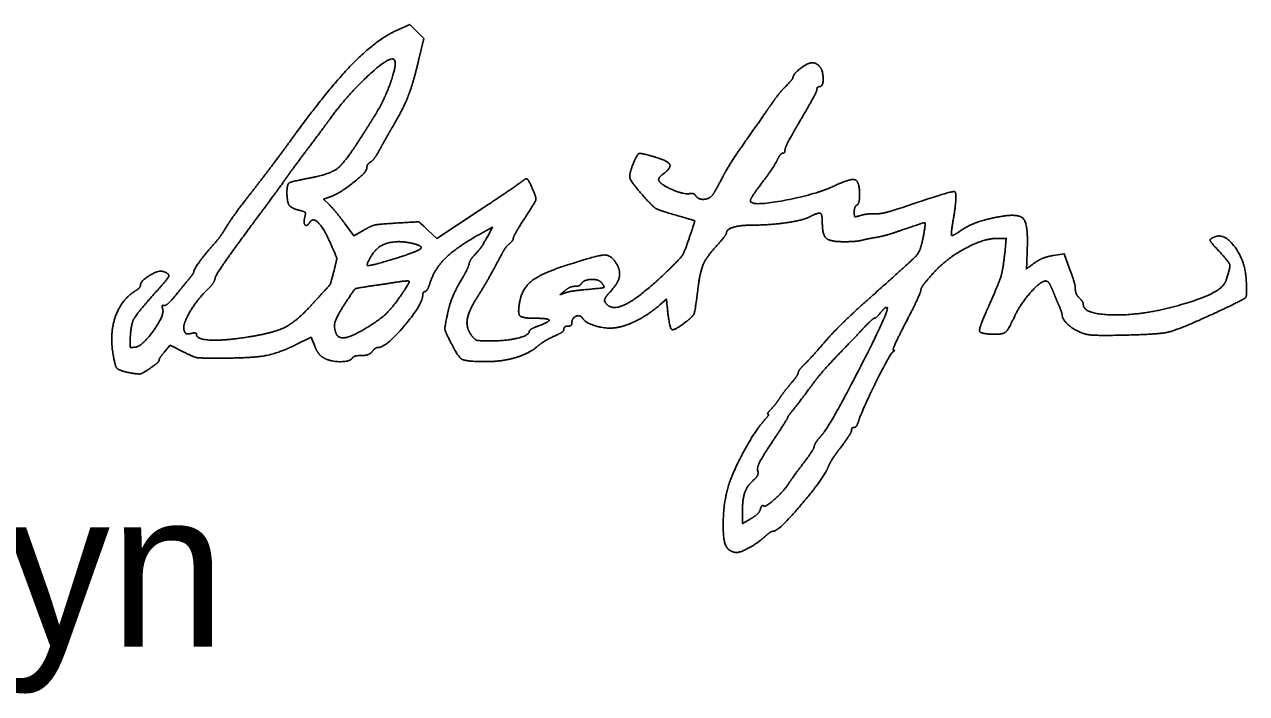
# Model space of a CAD drawing. Extents: x 0 to 40.8, y 0 to 22.
# Drawn here: x 39.097 to 40.198, y 9.315 to 9.918 of the extents above; entities that cross this region are included whole.
import ezdxf

# ---------------------------------------------------------------- set-up
doc = ezdxf.new("R2010")
doc.units = 0
doc.layers.add('Default', color=7, linetype='Continuous')
doc.layers.add('SH_Text', color=7, linetype='Continuous')

msp = doc.modelspace()

# ---------------------------------------------------------------- linework, layer by layer
at = {"layer": 'Default'}
for points in [[(39.4317, 9.9123), (39.4443, 9.9181), (39.4507, 9.9117), (39.457, 9.9054), (39.4526, 9.8867)], [(39.3717, 9.7623), (39.3667, 9.7607), (39.3719, 9.7555)], [(39.4607, 9.7326), (39.4689, 9.725), (39.5051, 9.7491)], [(39.3856, 9.7389), (39.3941, 9.7274), (39.4029, 9.7326)], [(39.5146, 9.7273), (39.519, 9.7353), (39.5135, 9.7323)], [(39.9805, 9.7114), (39.9819, 9.7252), (39.9741, 9.7252)], [(40.0243, 9.7098), (40.034, 9.7113), (40.039, 9.6978)], [(39.6764, 9.6636), (39.6757, 9.6705), (39.6698, 9.6653)], [(39.3587, 9.628), (39.3554, 9.6361), (39.3415, 9.6292)], [(39.2401, 9.623), (39.2286, 9.6288), (39.2235, 9.623)], [(39.7441, 9.4775), (39.7441, 9.4681), (39.7516, 9.4725)]]:
    msp.add_lwpolyline(points, dxfattribs=at)
for points in [[(39.3421, 9.8204), (39.3718, 9.861), (39.4136, 9.9039), (39.4317, 9.9123)], [(39.4302, 9.8864), (39.4266, 9.8901), (39.388, 9.8544), (39.3726, 9.8331)], [(39.4119, 9.8344), (39.4213, 9.8493), (39.4333, 9.8833), (39.4302, 9.8864)], [(39.4526, 9.8867), (39.4476, 9.8655), (39.4385, 9.8419), (39.429, 9.826)], [(39.7897, 9.8703), (39.7897, 9.8732), (39.8029, 9.8834), (39.8066, 9.8835)], [(39.8066, 9.8835), (39.8087, 9.8836), (39.8116, 9.8823), (39.8132, 9.8807)], [(39.8132, 9.8807), (39.8167, 9.8772), (39.8171, 9.862), (39.8137, 9.862)], [(39.7831, 9.8622), (39.7867, 9.8659), (39.7897, 9.8695), (39.7897, 9.8703)], [(39.7693, 9.845), (39.7733, 9.8508), (39.7795, 9.8586), (39.7831, 9.8622)], [(39.8113, 9.8595), (39.8113, 9.8581), (39.8048, 9.846), (39.7969, 9.8326)], [(39.8137, 9.862), (39.8124, 9.862), (39.8113, 9.8609), (39.8113, 9.8595)], [(39.4014, 9.8177), (39.4047, 9.8229), (39.4094, 9.8304), (39.4119, 9.8344)], [(39.7477, 9.814), (39.7556, 9.8252), (39.7654, 9.8392), (39.7693, 9.845)], [(39.3726, 9.8331), (39.369, 9.8281), (39.3596, 9.8155), (39.3517, 9.805)], [(39.429, 9.826), (39.4255, 9.8201), (39.4203, 9.8109), (39.4175, 9.8056)], [(39.7969, 9.8326), (39.789, 9.8192), (39.7825, 9.8068), (39.7825, 9.8051)], [(39.3019, 9.7669), (39.3108, 9.7783), (39.3289, 9.8023), (39.3421, 9.8204)], [(39.3516, 9.7791), (39.3722, 9.7828), (39.3862, 9.7937), (39.4014, 9.8177)], [(39.7263, 9.7804), (39.7301, 9.7877), (39.7398, 9.8028), (39.7477, 9.814)], [(39.3517, 9.805), (39.3438, 9.7945), (39.3357, 9.7835), (39.3337, 9.7805)], [(39.4175, 9.8056), (39.4146, 9.8003), (39.4108, 9.7951), (39.409, 9.7941)], [(39.6457, 9.7923), (39.6494, 9.8013), (39.6525, 9.8023), (39.6652, 9.7986)], [(39.7805, 9.802), (39.7794, 9.802), (39.777, 9.799), (39.7753, 9.7954)], [(39.7825, 9.8051), (39.7825, 9.8034), (39.7816, 9.802), (39.7805, 9.802)], [(39.409, 9.7941), (39.4072, 9.793), (39.4057, 9.7906), (39.4057, 9.7887)], [(39.6554, 9.7628), (39.6439, 9.7759), (39.6417, 9.7827), (39.6457, 9.7923)], [(39.6652, 9.7986), (39.6772, 9.795), (39.6801, 9.7888), (39.6724, 9.783)], [(39.7753, 9.7954), (39.7735, 9.7918), (39.7673, 9.7827), (39.7616, 9.7752)], [(39.3337, 9.7805), (39.3317, 9.7776), (39.3164, 9.7566), (39.2996, 9.734)], [(39.4057, 9.7887), (39.4057, 9.7849), (39.3799, 9.7649), (39.3717, 9.7623)], [(39.6724, 9.783), (39.6697, 9.7809), (39.6682, 9.7781), (39.6692, 9.7767)], [(39.7171, 9.7642), (39.7183, 9.7658), (39.7225, 9.7731), (39.7263, 9.7804)], [(39.3337, 9.767), (39.3337, 9.7738), (39.3378, 9.7766), (39.3516, 9.7791)], [(39.5051, 9.7491), (39.525, 9.7623), (39.5426, 9.7743), (39.5442, 9.7756)], [(39.5442, 9.7756), (39.5487, 9.7794), (39.5511, 9.7785), (39.5541, 9.7719)], [(39.5541, 9.7719), (39.5585, 9.7623), (39.5576, 9.7581), (39.5473, 9.7423)], [(39.6692, 9.7767), (39.6718, 9.7729), (39.6917, 9.7647), (39.6964, 9.7655)], [(39.7616, 9.7752), (39.756, 9.7677), (39.7513, 9.7605), (39.7513, 9.7591)], [(39.7513, 9.7591), (39.7513, 9.7538), (39.8109, 9.7648), (39.8289, 9.7734)], [(39.8289, 9.7734), (39.8419, 9.7795), (39.8497, 9.7764), (39.8497, 9.765)], [(39.2804, 9.7376), (39.2834, 9.7424), (39.2931, 9.7556), (39.3019, 9.7669)], [(39.3447, 9.7506), (39.3375, 9.7524), (39.3337, 9.7581), (39.3337, 9.767)], [(39.6789, 9.7477), (39.6682, 9.7508), (39.6632, 9.754), (39.6554, 9.7628)], [(39.6964, 9.7655), (39.6986, 9.7659), (39.7012, 9.7651), (39.702, 9.7637)], [(39.702, 9.7637), (39.7042, 9.7602), (39.7142, 9.7606), (39.7171, 9.7642)], [(39.8497, 9.765), (39.8497, 9.7604), (39.8486, 9.756), (39.8473, 9.7552)], [(39.892, 9.7543), (39.9324, 9.7682), (39.9383, 9.7665), (39.9342, 9.7427)], [(39.3498, 9.7443), (39.3507, 9.7478), (39.3495, 9.7494), (39.3447, 9.7506)], [(39.3719, 9.7555), (39.3747, 9.7527), (39.3809, 9.7452), (39.3856, 9.7389)], [(39.6957, 9.7239), (39.7014, 9.7408), (39.701, 9.7413), (39.6789, 9.7477)], [(39.8161, 9.7399), (39.8161, 9.7472), (39.8124, 9.7487), (39.8047, 9.7446)], [(39.8473, 9.7552), (39.846, 9.7544), (39.8449, 9.7515), (39.8449, 9.7489)], [(39.8449, 9.7489), (39.8449, 9.745), (39.8459, 9.7444), (39.8503, 9.7458)], [(39.8503, 9.7458), (39.8533, 9.7467), (39.8591, 9.7474), (39.8632, 9.7472)], [(39.8632, 9.7472), (39.8674, 9.7471), (39.8804, 9.7503), (39.892, 9.7543)], [(39.2641, 9.7157), (39.2707, 9.723), (39.2749, 9.7287), (39.2804, 9.7376)], [(39.3541, 9.7395), (39.3517, 9.7356), (39.3484, 9.7392), (39.3498, 9.7443)], [(39.3729, 9.7209), (39.3667, 9.7346), (39.357, 9.7443), (39.3541, 9.7395)], [(39.4029, 9.7326), (39.4094, 9.7365), (39.417, 9.7381), (39.4321, 9.739)], [(39.4321, 9.739), (39.4524, 9.7402), (39.4526, 9.7402), (39.4607, 9.7326)], [(39.5473, 9.7423), (39.542, 9.7341), (39.5377, 9.7265), (39.5377, 9.7254)], [(39.754, 9.7372), (39.7425, 9.7372), (39.7297, 9.7334), (39.7297, 9.73)], [(39.8047, 9.7446), (39.7991, 9.7416), (39.7689, 9.7372), (39.754, 9.7372)], [(39.8354, 9.7222), (39.823, 9.7222), (39.8161, 9.7286), (39.8161, 9.7399)], [(39.9073, 9.7277), (39.9094, 9.7392), (39.9077, 9.7396), (39.8867, 9.7323)], [(39.9342, 9.7427), (39.9329, 9.735), (39.9322, 9.7284), (39.9326, 9.7279)], [(39.9402, 9.7318), (39.9474, 9.7369), (39.9657, 9.7432), (39.9793, 9.7453)], [(39.9793, 9.7453), (39.994, 9.7476), (40.0016, 9.7372), (40.0008, 9.716)], [(39.2996, 9.734), (39.2828, 9.7113), (39.269, 9.6912), (39.2689, 9.6892)], [(39.5135, 9.7323), (39.4901, 9.7198), (39.4674, 9.6991), (39.4632, 9.6866)], [(39.5018, 9.7092), (39.5073, 9.7152), (39.5098, 9.7187), (39.5146, 9.7273)], [(39.5377, 9.7254), (39.5377, 9.7243), (39.5361, 9.7221), (39.5342, 9.7204)], [(39.7297, 9.73), (39.7297, 9.7291), (39.7255, 9.7237), (39.7204, 9.718)], [(39.8653, 9.7262), (39.8613, 9.7256), (39.8554, 9.7244), (39.8521, 9.7236)], [(39.8625, 9.6747), (39.898, 9.7062), (39.9049, 9.7144), (39.9073, 9.7277)], [(39.8867, 9.7323), (39.8789, 9.7296), (39.8693, 9.7269), (39.8653, 9.7262)], [(39.9741, 9.7252), (39.9614, 9.7252), (39.9277, 9.7068), (39.9155, 9.6932)], [(39.9326, 9.7279), (39.9331, 9.7275), (39.9365, 9.7292), (39.9402, 9.7318)], [(40.1709, 9.7166), (40.1656, 9.7223), (40.1654, 9.7249), (40.17, 9.7267)], [(40.17, 9.7267), (40.1786, 9.73), (40.197, 9.705), (40.198, 9.6888)], [(39.2497, 9.6952), (39.2497, 9.6968), (39.2589, 9.7098), (39.2641, 9.7157)], [(39.3762, 9.6964), (39.3787, 9.7062), (39.3784, 9.7084), (39.3729, 9.7209)], [(39.4439, 9.7213), (39.4331, 9.7234), (39.4157, 9.7184), (39.4113, 9.7118)], [(39.4333, 9.7077), (39.4525, 9.7137), (39.4565, 9.7188), (39.4439, 9.7213)], [(39.5342, 9.7204), (39.5322, 9.7188), (39.5291, 9.7146), (39.5273, 9.7111)], [(39.6774, 9.6966), (39.6878, 9.7067), (39.692, 9.7128), (39.6957, 9.7239)], [(39.7204, 9.718), (39.7119, 9.7085), (39.7062, 9.6959), (39.7045, 9.6832)], [(39.8521, 9.7236), (39.8488, 9.7228), (39.8413, 9.7222), (39.8354, 9.7222)], [(40.0008, 9.716), (40.0002, 9.6976), (40, 9.6978), (40.0078, 9.7034)], [(40.18, 9.6875), (40.184, 9.6993), (40.1825, 9.7042), (40.1709, 9.7166)], [(39.4113, 9.7118), (39.4043, 9.7011), (39.4089, 9.7002), (39.4333, 9.7077)], [(39.4893, 9.6851), (39.4938, 9.6927), (39.4976, 9.7004), (39.4978, 9.7021)], [(39.4978, 9.7021), (39.4981, 9.7039), (39.4999, 9.7071), (39.5018, 9.7092)], [(39.5273, 9.7111), (39.5191, 9.6957), (39.5114, 9.682), (39.5052, 9.6723)], [(39.5811, 9.6995), (39.6129, 9.71), (39.6263, 9.7105), (39.6314, 9.701)], [(39.9658, 9.6635), (39.9748, 9.6835), (39.9789, 9.6966), (39.9805, 9.7114)], [(40.0078, 9.7034), (40.0115, 9.706), (40.019, 9.7089), (40.0243, 9.7098)], [(39.2017, 9.6832), (39.2018, 9.6869), (39.2185, 9.6969), (39.2223, 9.6954)], [(39.2223, 9.6954), (39.2283, 9.6932), (39.226, 9.6883), (39.2117, 9.6724)], [(39.2473, 9.6909), (39.2486, 9.6925), (39.2497, 9.6944), (39.2497, 9.6952)], [(39.3565, 9.6659), (39.3726, 9.6835), (39.3729, 9.684), (39.3762, 9.6964)], [(39.5435, 9.6684), (39.5456, 9.6797), (39.5618, 9.693), (39.5811, 9.6995)], [(39.6204, 9.6678), (39.6257, 9.6591), (39.6525, 9.6726), (39.6774, 9.6966)], [(39.6314, 9.701), (39.6346, 9.695), (39.6312, 9.6836), (39.6238, 9.6757)], [(39.9155, 9.6932), (39.9097, 9.6868), (39.9049, 9.6802), (39.9049, 9.6786)], [(40.039, 9.6978), (40.0418, 9.6903), (40.0441, 9.6822), (40.0441, 9.6797)], [(39.197, 9.6778), (39.1996, 9.6794), (39.2017, 9.6818), (39.2017, 9.6832)], [(39.2352, 9.676), (39.2405, 9.6826), (39.246, 9.6893), (39.2473, 9.6909)], [(39.2689, 9.6892), (39.2688, 9.6872), (39.2655, 9.6824), (39.2615, 9.6785)], [(39.4141, 9.683), (39.3963, 9.6804), (39.3943, 9.6792), (39.387, 9.668)], [(39.4315, 9.6856), (39.4259, 9.6847), (39.4181, 9.6835), (39.4141, 9.683)], [(39.4365, 9.674), (39.4443, 9.6853), (39.4434, 9.6875), (39.4315, 9.6856)], [(39.4632, 9.6866), (39.4615, 9.6814), (39.4592, 9.6772), (39.4581, 9.6772)], [(39.4784, 9.6572), (39.48, 9.6649), (39.4849, 9.6774), (39.4893, 9.6851)], [(39.5932, 9.682), (39.5909, 9.682), (39.5869, 9.6803), (39.5844, 9.6782)], [(39.5987, 9.6841), (39.598, 9.683), (39.5955, 9.682), (39.5932, 9.682)], [(39.6172, 9.6852), (39.6144, 9.6886), (39.601, 9.6878), (39.5987, 9.6841)], [(39.6013, 9.6789), (39.618, 9.6804), (39.6204, 9.6813), (39.6172, 9.6852)], [(39.7045, 9.6832), (39.7017, 9.6607), (39.7, 9.6552), (39.6943, 9.6508)], [(40.0173, 9.6868), (40.013, 9.6868), (39.9948, 9.6663), (39.99, 9.6561)], [(40.0229, 9.6802), (40.0214, 9.6838), (40.0189, 9.6868), (40.0173, 9.6868)], [(40.0288, 9.666), (40.027, 9.6702), (40.0244, 9.6766), (40.0229, 9.6802)], [(40.1312, 9.6632), (40.1548, 9.6694), (40.1778, 9.6808), (40.18, 9.6875)], [(40.198, 9.6888), (40.199, 9.6735), (40.1963, 9.6703), (40.1729, 9.6593)], [(39.1769, 9.6215), (39.1739, 9.6401), (39.1847, 9.6701), (39.197, 9.6778)], [(39.2117, 9.6724), (39.198, 9.6572), (39.193, 9.6471), (39.1924, 9.6332)], [(39.2229, 9.6647), (39.2243, 9.6643), (39.2298, 9.6694), (39.2352, 9.676)], [(39.2615, 9.6785), (39.2517, 9.6688), (39.2393, 9.6467), (39.2411, 9.642)], [(39.4066, 9.6453), (39.4178, 9.6522), (39.4288, 9.6628), (39.4365, 9.674)], [(39.4561, 9.6742), (39.4559, 9.6657), (39.4228, 9.6268), (39.4157, 9.6268)], [(39.4581, 9.6772), (39.457, 9.6772), (39.4561, 9.6758), (39.4561, 9.6742)], [(39.5052, 9.6723), (39.4973, 9.6596), (39.495, 9.6444), (39.5001, 9.6376)], [(39.5844, 9.6782), (39.5798, 9.6745), (39.5798, 9.6744), (39.5845, 9.6761)], [(39.5845, 9.6761), (39.5871, 9.677), (39.5947, 9.6783), (39.6013, 9.6789)], [(39.6238, 9.6757), (39.6211, 9.6727), (39.6195, 9.6692), (39.6204, 9.6678)], [(39.8184, 9.6319), (39.8256, 9.6403), (39.8455, 9.6596), (39.8625, 9.6747)], [(39.9049, 9.6786), (39.9049, 9.677), (39.899, 9.6642), (39.8917, 9.6501)], [(40.0441, 9.6797), (40.0441, 9.6772), (40.0457, 9.6735), (40.0477, 9.6715)], [(40.0477, 9.6715), (40.0497, 9.6696), (40.0513, 9.6669), (40.0513, 9.6656)], [(39.1973, 9.6272), (39.2036, 9.6282), (39.2237, 9.6566), (39.2217, 9.6618)], [(39.2217, 9.6618), (39.2209, 9.6638), (39.2215, 9.6651), (39.2229, 9.6647)], [(39.3, 9.6365), (39.3227, 9.6402), (39.3424, 9.6504), (39.3565, 9.6659)], [(39.387, 9.668), (39.3788, 9.6554), (39.3756, 9.6455), (39.3779, 9.6397)], [(39.5571, 9.6532), (39.5455, 9.6532), (39.5415, 9.6577), (39.5435, 9.6684)], [(39.6698, 9.6653), (39.6604, 9.6572), (39.6404, 9.6465), (39.6313, 9.6449)], [(39.6943, 9.6508), (39.6826, 9.6415), (39.6782, 9.6447), (39.6764, 9.6636)], [(39.8158, 9.5481), (39.8235, 9.5568), (39.8767, 9.6606), (39.8746, 9.6627)], [(39.8689, 9.6586), (39.8665, 9.6556), (39.8639, 9.6532), (39.8631, 9.6532)], [(39.8746, 9.6627), (39.8739, 9.6634), (39.8713, 9.6616), (39.8689, 9.6586)], [(39.9731, 9.6388), (39.9586, 9.6388), (39.957, 9.6442), (39.9658, 9.6635)], [(40.0322, 9.6564), (40.0321, 9.6576), (40.0306, 9.6619), (40.0288, 9.666)], [(40.0513, 9.6656), (40.0513, 9.657), (40.1019, 9.6555), (40.1312, 9.6632)], [(40.1729, 9.6593), (40.1381, 9.643), (40.1171, 9.6383), (40.0777, 9.6378)], [(39.4804, 9.6332), (39.476, 9.6423), (39.4758, 9.6446), (39.4784, 9.6572)], [(39.5604, 9.6463), (39.5707, 9.65), (39.5691, 9.6532), (39.5571, 9.6532)], [(39.5905, 9.6493), (39.5905, 9.6475), (39.5889, 9.646), (39.5869, 9.646)], [(39.6, 9.6533), (39.598, 9.6566), (39.5905, 9.6535), (39.5905, 9.6493)], [(39.6313, 9.6449), (39.6227, 9.6433), (39.6029, 9.6487), (39.6, 9.6533)], [(39.8631, 9.6532), (39.8624, 9.6532), (39.8584, 9.6497), (39.8543, 9.6454)], [(39.8917, 9.6501), (39.8844, 9.636), (39.8793, 9.6244), (39.8803, 9.6244)], [(39.99, 9.6561), (39.9843, 9.6437), (39.9795, 9.6388), (39.9731, 9.6388)], [(40.0478, 9.6409), (40.0408, 9.6442), (40.0323, 9.6526), (40.0322, 9.6564)], [(39.2411, 9.642), (39.242, 9.6397), (39.2443, 9.6387), (39.2473, 9.6395)], [(39.2473, 9.6395), (39.25, 9.6402), (39.2521, 9.6398), (39.2521, 9.6387)], [(39.2521, 9.6387), (39.2521, 9.6341), (39.2777, 9.6329), (39.3, 9.6365)], [(39.3779, 9.6397), (39.3799, 9.6345), (39.3935, 9.6371), (39.4066, 9.6453)], [(39.5001, 9.6376), (39.503, 9.6338), (39.5065, 9.6328), (39.5177, 9.6328)], [(39.5177, 9.6328), (39.5317, 9.6328), (39.5521, 9.6379), (39.5521, 9.6414)], [(39.5521, 9.6414), (39.5521, 9.6424), (39.5558, 9.6446), (39.5604, 9.6463)], [(39.5779, 9.6386), (39.5706, 9.6353), (39.5629, 9.6308), (39.5587, 9.6273)], [(39.5833, 9.6435), (39.5833, 9.6422), (39.5809, 9.64), (39.5779, 9.6386)], [(39.5869, 9.646), (39.5849, 9.646), (39.5833, 9.6449), (39.5833, 9.6435)], [(39.8543, 9.6454), (39.8503, 9.6411), (39.8397, 9.63), (39.8309, 9.6208)], [(40.0777, 9.6378), (40.0628, 9.6376), (40.0525, 9.6387), (40.0478, 9.6409)], [(39.1924, 9.6332), (39.1922, 9.6276), (39.193, 9.6266), (39.1973, 9.6272)], [(39.3415, 9.6292), (39.326, 9.6215), (39.3008, 9.6172), (39.2709, 9.6172)], [(39.3669, 9.6174), (39.3643, 9.6188), (39.3606, 9.6236), (39.3587, 9.628)], [(39.4157, 9.6268), (39.4145, 9.6268), (39.4121, 9.6252), (39.4105, 9.6232)], [(39.5122, 9.6141), (39.4947, 9.6142), (39.4877, 9.6184), (39.4804, 9.6332)], [(39.5587, 9.6273), (39.551, 9.6209), (39.5267, 9.614), (39.5122, 9.6141)], [(39.7999, 9.6115), (39.8029, 9.6144), (39.8112, 9.6235), (39.8184, 9.6319)], [(39.1934, 9.6038), (39.1825, 9.6059), (39.1787, 9.61), (39.1769, 9.6215)], [(39.2185, 9.6154), (39.2185, 9.6144), (39.2147, 9.611), (39.2101, 9.6079)], [(39.2235, 9.623), (39.2208, 9.6198), (39.2185, 9.6164), (39.2185, 9.6154)], [(39.2709, 9.6172), (39.2553, 9.6172), (39.2494, 9.6183), (39.2401, 9.623)], [(39.3925, 9.6172), (39.3905, 9.614), (39.373, 9.6141), (39.3669, 9.6174)], [(39.4008, 9.6196), (39.397, 9.6196), (39.3933, 9.6185), (39.3925, 9.6172)], [(39.4105, 9.6232), (39.4089, 9.6212), (39.4045, 9.6196), (39.4008, 9.6196)], [(39.8309, 9.6208), (39.8221, 9.6115), (39.8122, 9.6003), (39.8089, 9.5958)], [(39.8795, 9.6226), (39.8768, 9.6207), (39.8516, 9.5697), (39.8487, 9.5602)], [(39.8803, 9.6244), (39.8813, 9.6243), (39.8809, 9.6235), (39.8795, 9.6226)], [(39.2101, 9.6079), (39.2036, 9.6035), (39.2, 9.6026), (39.1934, 9.6038)], [(39.7879, 9.5945), (39.7915, 9.5987), (39.7945, 9.6032), (39.7945, 9.6043)], [(39.7945, 9.6043), (39.7946, 9.6055), (39.797, 9.6087), (39.7999, 9.6115)], [(39.7777, 9.5812), (39.7797, 9.5842), (39.7843, 9.5902), (39.7879, 9.5945)], [(39.8089, 9.5958), (39.8008, 9.5848), (39.7903, 9.5711), (39.7873, 9.5675)], [(39.7699, 9.5712), (39.7722, 9.5736), (39.7757, 9.5781), (39.7777, 9.5812)], [(39.7673, 9.5668), (39.7664, 9.5668), (39.7676, 9.5688), (39.7699, 9.5712)], [(39.7339, 9.5088), (39.7398, 9.5236), (39.7569, 9.5535), (39.7641, 9.5614)], [(39.7641, 9.5614), (39.7667, 9.5644), (39.7682, 9.5668), (39.7673, 9.5668)], [(39.7849, 9.5636), (39.7849, 9.5631), (39.7786, 9.5531), (39.7708, 9.5415)], [(39.7873, 9.5675), (39.786, 9.5659), (39.7849, 9.5642), (39.7849, 9.5636)], [(39.8487, 9.5602), (39.8477, 9.5572), (39.846, 9.5548), (39.8447, 9.5548)], [(39.8089, 9.5378), (39.8089, 9.5391), (39.812, 9.5438), (39.8158, 9.5481)], [(39.8425, 9.5523), (39.8425, 9.5509), (39.8382, 9.5441), (39.833, 9.5372)], [(39.8447, 9.5548), (39.8435, 9.5548), (39.8425, 9.5537), (39.8425, 9.5523)], [(39.7708, 9.5415), (39.7622, 9.5285), (39.7572, 9.5187), (39.7579, 9.516)], [(39.7987, 9.522), (39.8043, 9.5294), (39.8089, 9.5365), (39.8089, 9.5378)], [(39.833, 9.5372), (39.8278, 9.5303), (39.8227, 9.5224), (39.8216, 9.5195)], [(39.7579, 9.516), (39.7586, 9.5135), (39.757, 9.5098), (39.7543, 9.5074)], [(39.8216, 9.5195), (39.818, 9.5097), (39.7768, 9.4612), (39.7721, 9.4612)], [(39.7861, 9.5047), (39.7874, 9.5068), (39.7931, 9.5146), (39.7987, 9.522)], [(39.7321, 9.4444), (39.7262, 9.4481), (39.7274, 9.4924), (39.7339, 9.5088)], [(39.7543, 9.5074), (39.7483, 9.5022), (39.7441, 9.4899), (39.7441, 9.4775)], [(39.7633, 9.484), (39.7652, 9.4828), (39.7819, 9.4979), (39.7861, 9.5047)], [(39.7603, 9.481), (39.7609, 9.4833), (39.7623, 9.4846), (39.7633, 9.484)], [(39.7516, 9.4725), (39.7558, 9.4748), (39.7597, 9.4787), (39.7603, 9.481)], [(39.7721, 9.4612), (39.7707, 9.4612), (39.7674, 9.4591), (39.7647, 9.4566)], [(39.7647, 9.4566), (39.7585, 9.4509), (39.7425, 9.442), (39.7386, 9.442)], [(39.7386, 9.442), (39.737, 9.4421), (39.7341, 9.4431), (39.7321, 9.4444)]]:
    msp.add_open_spline(points, degree=2, dxfattribs=at)

# ---------------------------------------------------------------- texts
at = {"layer": 'SH_Text'}
msp.add_text('Pamela Boratyn', height=0.14, dxfattribs=at).set_placement((37.9464, 9.3571))

doc.saveas('drawing.dxf')
